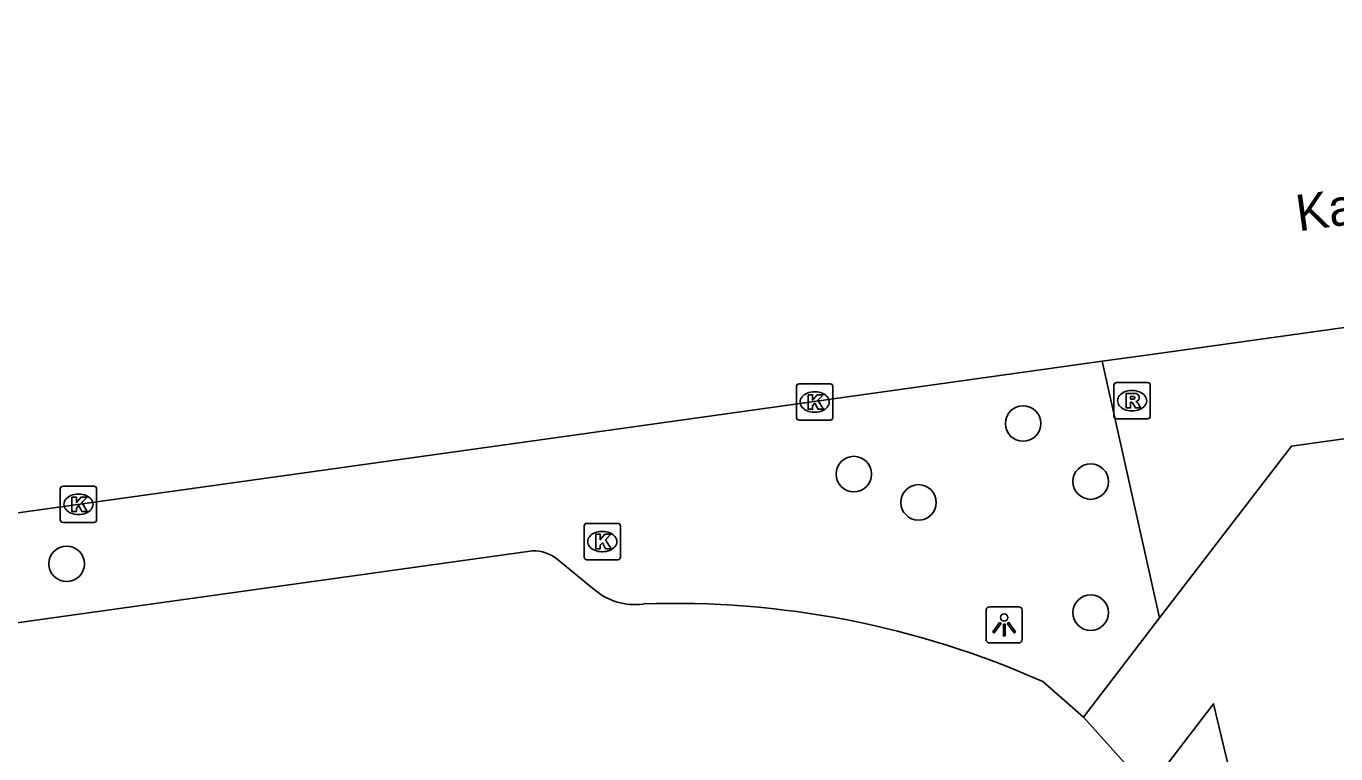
# Model space of a CAD drawing. Extents: x 158038 to 159242, y 380133 to 381214.
# Drawn here: x 158790.66 to 158826.75, y 381167.1 to 381187.13 of the extents above; entities that cross this region are included whole.
import ezdxf

# ---------------------------------------------------------------- set-up
doc = ezdxf.new("R2010")
doc.units = 0
for name, color, linetype in [('IMGEO_Berm_groen', 7, 'Continuous'), ('IMGEO_Boom', 7, 'Continuous'), ('IMGEO_Kolk', 7, 'Continuous'), ('IMGEO_Lichtpunt', 7, 'Continuous'), ('IMGEO_Openbare_ruimte_label', 7, 'Continuous'), ('IMGEO_Rijbaan_lokaal_open', 7, 'Continuous'), ('IMGEO_Rijbaan_regionaal_gesloten', 7, 'Continuous'), ('IMGEO_Rioolput', 7, 'Continuous'), ('IMGEO_Voetpad_open', 7, 'Continuous')]:
    doc.layers.add(name, color=color, linetype=linetype)

msp = doc.modelspace()

# ---------------------------------------------------------------- linework, layer by layer
at = {"layer": 'IMGEO_Berm_groen'}
for points in [[(158821.891, 381170.842), (158822.99, 381172.272), (158823.291, 381172.664), (158825.524, 381175.57), (158887.052, 381184.168)], [(158820.309, 381177.905), (158821.891, 381170.842)], [(158819.792, 381168.11), (158821.891, 381170.842)]]:
    msp.add_lwpolyline(points, dxfattribs=at)
at = {"layer": 'IMGEO_Boom'}
for centre in [(158818.13, 381176.189), (158813.467, 381174.798), (158819.992, 381174.592), (158815.25, 381174.018), (158791.778, 381172.328), (158819.992, 381170.984)]:
    msp.add_circle(centre, 0.489, dxfattribs=at)
at = {"layer": 'IMGEO_Kolk'}
for p, q in [((158811.887, 381176.356), (158811.887, 381177.208)), ((158811.962, 381177.282), (158812.814, 381177.282)), ((158812.375, 381177.062), (158812.4, 381177.062)), ((158812.888, 381177.208), (158812.888, 381176.356)), ((158812.814, 381176.282), (158811.962, 381176.282)), ((158812.398, 381176.502), (158812.373, 381176.502)), ((158791.678, 381174.466), (158792.53, 381174.466)), ((158791.603, 381173.54), (158791.603, 381174.392)), ((158792.091, 381174.246), (158792.116, 381174.246)), ((158792.604, 381174.392), (158792.604, 381173.54)), ((158792.53, 381173.466), (158791.678, 381173.466)), ((158792.114, 381173.686), (158792.089, 381173.686)), ((158806.036, 381172.515), (158806.036, 381173.367)), ((158806.111, 381173.441), (158806.963, 381173.441)), ((158807.037, 381173.367), (158807.037, 381172.515)), ((158806.524, 381173.221), (158806.549, 381173.221)), ((158806.547, 381172.661), (158806.522, 381172.661)), ((158806.963, 381172.441), (158806.111, 381172.441))]:
    msp.add_line(p, q, dxfattribs=at)
for points in [[(158811.887, 381176.356), (158811.887, 381177.208)], [(158811.962, 381177.282), (158812.814, 381177.282)], [(158812.208, 381176.982), (158812.331, 381176.982), (158812.331, 381176.831), (158812.461, 381176.982), (158812.625, 381176.982), (158812.479, 381176.831), (158812.632, 381176.582), (158812.48, 381176.582), (158812.395, 381176.746), (158812.331, 381176.679), (158812.331, 381176.582), (158812.208, 381176.582), (158812.208, 381176.982)], [(158812.888, 381177.208), (158812.888, 381176.356)], [(158812.814, 381176.282), (158811.962, 381176.282)], [(158791.678, 381174.466), (158792.53, 381174.466)], [(158791.603, 381173.54), (158791.603, 381174.392)], [(158791.924, 381174.166), (158792.047, 381174.166), (158792.047, 381174.015), (158792.177, 381174.166), (158792.341, 381174.166), (158792.195, 381174.015), (158792.348, 381173.766), (158792.196, 381173.766), (158792.111, 381173.93), (158792.047, 381173.863), (158792.047, 381173.766), (158791.924, 381173.766), (158791.924, 381174.166)], [(158792.604, 381174.392), (158792.604, 381173.54)], [(158792.53, 381173.466), (158791.678, 381173.466)], [(158806.036, 381172.515), (158806.036, 381173.367)], [(158806.111, 381173.441), (158806.963, 381173.441)], [(158807.037, 381173.367), (158807.037, 381172.515)], [(158806.357, 381173.141), (158806.48, 381173.141), (158806.48, 381172.99), (158806.61, 381173.141), (158806.774, 381173.141), (158806.628, 381172.99), (158806.781, 381172.741), (158806.629, 381172.741), (158806.544, 381172.905), (158806.48, 381172.838), (158806.48, 381172.741), (158806.357, 381172.741), (158806.357, 381173.141)], [(158806.963, 381172.441), (158806.111, 381172.441)]]:
    msp.add_lwpolyline(points, dxfattribs=at)
for centre, start, end in [((158811.964, 381177.206), 91.552, 178.448), ((158811.964, 381177.206), 91.552, 178.448), ((158812.812, 381177.206), 1.552, 88.448), ((158812.812, 381177.206), 1.552, 88.448), ((158811.964, 381176.358), 181.552, 268.448), ((158811.964, 381176.358), 181.552, 268.448), ((158812.812, 381176.358), 271.552, 358.448), ((158812.812, 381176.358), 271.552, 358.448), ((158791.68, 381174.39), 91.552, 178.448), ((158791.68, 381174.39), 91.552, 178.448), ((158792.528, 381174.39), 1.552, 88.448), ((158792.528, 381174.39), 1.552, 88.448), ((158791.68, 381173.542), 181.552, 268.448), ((158791.68, 381173.542), 181.552, 268.448), ((158792.528, 381173.542), 271.552, 358.448), ((158792.528, 381173.542), 271.552, 358.448), ((158806.113, 381173.365), 91.552, 178.448), ((158806.113, 381173.365), 91.552, 178.448), ((158806.961, 381173.365), 1.552, 88.448), ((158806.961, 381173.365), 1.552, 88.448), ((158806.113, 381172.517), 181.552, 268.448), ((158806.113, 381172.517), 181.552, 268.448), ((158806.961, 381172.517), 271.552, 358.448), ((158806.961, 381172.517), 271.552, 358.448)]:
    msp.add_arc(centre, 0.0765, start, end, dxfattribs=at)
for centre, major_axis, ratio, start_param, end_param in [((158812.374, 381176.782), (-0.387, 0.002), 0.722429, 4.712389, 7.853982), ((158812.399, 381176.782), (-0.39, 0.002), 0.717154, 1.570796, 4.712389), ((158792.09, 381173.966), (-0.387, 0.002), 0.722429, 4.712389, 7.853982), ((158792.115, 381173.966), (-0.39, 0.002), 0.717154, 1.570796, 4.712389), ((158806.523, 381172.941), (-0.387, 0.002), 0.722429, 4.712389, 7.853982), ((158806.548, 381172.941), (-0.39, 0.002), 0.717154, 1.570796, 4.712389)]:
    msp.add_ellipse(centre, major_axis=major_axis, ratio=ratio, start_param=start_param, end_param=end_param, dxfattribs=at)
at = {"layer": 'IMGEO_Lichtpunt'}
for p, q in [((158817.11, 381171.051), (158817.11, 381170.244)), ((158817.11, 381171.051), (158817.11, 381170.244)), ((158818.012, 381171.146), (158817.204, 381171.146)), ((158818.012, 381171.146), (158817.204, 381171.146)), ((158818.106, 381170.244), (158818.106, 381171.051)), ((158818.106, 381170.244), (158818.106, 381171.051)), ((158817.204, 381170.15), (158818.012, 381170.15)), ((158817.204, 381170.15), (158818.012, 381170.15))]:
    msp.add_line(p, q, dxfattribs=at)
for points in [[(158817.484, 381170.715), (158817.523, 381170.687), (158817.335, 381170.425), (158817.297, 381170.452), (158817.484, 381170.715)], [(158817.586, 381170.667), (158817.633, 381170.667), (158817.633, 381170.345), (158817.586, 381170.345), (158817.586, 381170.667)], [(158817.696, 381170.687), (158817.734, 381170.714), (158817.921, 381170.452), (158817.882, 381170.424), (158817.696, 381170.687)]]:
    msp.add_lwpolyline(points, dxfattribs=at)
msp.add_circle((158817.609, 381170.849), 0.0994, dxfattribs=at)
for centre, start, end in [((158817.204, 381171.051), 90, 180), ((158817.204, 381171.051), 90, 180), ((158818.012, 381171.051), 0, 90), ((158818.012, 381171.051), 0, 90), ((158817.204, 381170.244), 180, 270), ((158817.204, 381170.244), 180, 270), ((158818.012, 381170.244), 270, 0), ((158818.012, 381170.244), 270, 360)]:
    msp.add_arc(centre, 0.0946, start, end, dxfattribs=at)
at = {"layer": 'IMGEO_Rijbaan_lokaal_open'}
for points in [[(158804.618, 381172.689), (158736.723, 381163.215)], [(158806.316, 381171.625), (158805.294, 381172.455)], [(158819.792, 381168.11), (158818.671, 381169.086)], [(158821.574, 381166.121), (158819.792, 381168.11)]]:
    msp.add_lwpolyline(points, dxfattribs=at)
for centre, radius, start, end in [((158804.635, 381171.646), 1.043, 50.8526, 90.9604), ((158807.425, 381172.876), 1.672, 228.4416, 278.3622), ((158808.551, 381146.364), 24.874, 65.9929, 92.0348)]:
    msp.add_arc(centre, radius, start, end, dxfattribs=at)
at = {"layer": 'IMGEO_Rijbaan_regionaal_gesloten'}
for points in [[(158820.309, 381177.905), (158821.597, 381178.085), (158862.668, 381183.819), (158886.36, 381187.126)], [(158736.012, 381166.137), (158804.835, 381175.745), (158820.309, 381177.905)]]:
    msp.add_lwpolyline(points, dxfattribs=at)
at = {"layer": 'IMGEO_Rioolput'}
for p, q in [((158820.708, 381177.318), (158821.56, 381177.318)), ((158820.633, 381176.392), (158820.633, 381177.244)), ((158821.121, 381177.098), (158821.146, 381177.098)), ((158821.634, 381177.244), (158821.634, 381176.392)), ((158821.56, 381176.318), (158820.708, 381176.318)), ((158821.144, 381176.538), (158821.119, 381176.538))]:
    msp.add_line(p, q, dxfattribs=at)
for points in [[(158820.708, 381177.318), (158821.56, 381177.318)], [(158820.633, 381176.392), (158820.633, 381177.244)], [(158821.222, 381177.016), (158820.97, 381177.018), (158820.97, 381176.618)], [(158821.148, 381176.937), (158821.094, 381176.937), (158821.094, 381176.856)], [(158821.634, 381177.244), (158821.634, 381176.392)], [(158820.97, 381176.618), (158821.094, 381176.618), (158821.094, 381176.78), (158821.105, 381176.78)], [(158821.094, 381176.856), (158821.146, 381176.856)], [(158821.152, 381176.751), (158821.223, 381176.618), (158821.363, 381176.618), (158821.298, 381176.744)], [(158821.56, 381176.318), (158820.708, 381176.318)]]:
    msp.add_lwpolyline(points, dxfattribs=at)
for centre, radius, start, end in [((158820.71, 381177.242), 0.0765, 91.552, 178.448), ((158820.71, 381177.242), 0.0765, 91.552, 178.448), ((158821.558, 381177.242), 0.0765, 1.552, 88.448), ((158821.558, 381177.242), 0.0765, 1.552, 88.448), ((158821.154, 381176.841), 0.0964, 77.0061, 93.1865), ((158821.221, 381176.906), 0.109, 350.3612, 89.416), ((158821.104, 381176.727), 0.0533, 26.0293, 88.6989), ((158821.13, 381177.045), 0.19, 274.7715, 282.9687), ((158821.168, 381176.898), 0.0378, 276.6634, 79.6772), ((158821.219, 381176.906), 0.112, 277.5842, 350.9817), ((158821.203, 381176.691), 0.108, 29.5134, 73.7905), ((158820.71, 381176.394), 0.0765, 181.552, 268.448), ((158820.71, 381176.394), 0.0765, 181.552, 268.448), ((158821.558, 381176.394), 0.0765, 271.552, 358.448), ((158821.558, 381176.394), 0.0765, 271.552, 358.448)]:
    msp.add_arc(centre, radius, start, end, dxfattribs=at)
for centre, major_axis, ratio, start_param, end_param in [((158821.12, 381176.818), (-0.387, 0.002), 0.722429, 4.712389, 7.853982), ((158821.145, 381176.818), (-0.39, 0.002), 0.717154, 1.570796, 4.712389)]:
    msp.add_ellipse(centre, major_axis=major_axis, ratio=ratio, start_param=start_param, end_param=end_param, dxfattribs=at)
at = {"layer": 'IMGEO_Voetpad_open'}
msp.add_lwpolyline([(158834.953, 381119.409), (158830.31, 381139.425), (158829.834, 381141.465), (158829.155, 381144.372), (158829.028, 381144.902), (158823.376, 381168.478), (158821.574, 381166.121)], dxfattribs=at)

# ---------------------------------------------------------------- texts
at = {"layer": 'IMGEO_Openbare_ruimte_label'}
msp.add_text('Karel de Grotelaan', height=1, rotation=7.8709, dxfattribs=at).set_placement((158825.722, 381181.477))

doc.saveas('drawing.dxf')
